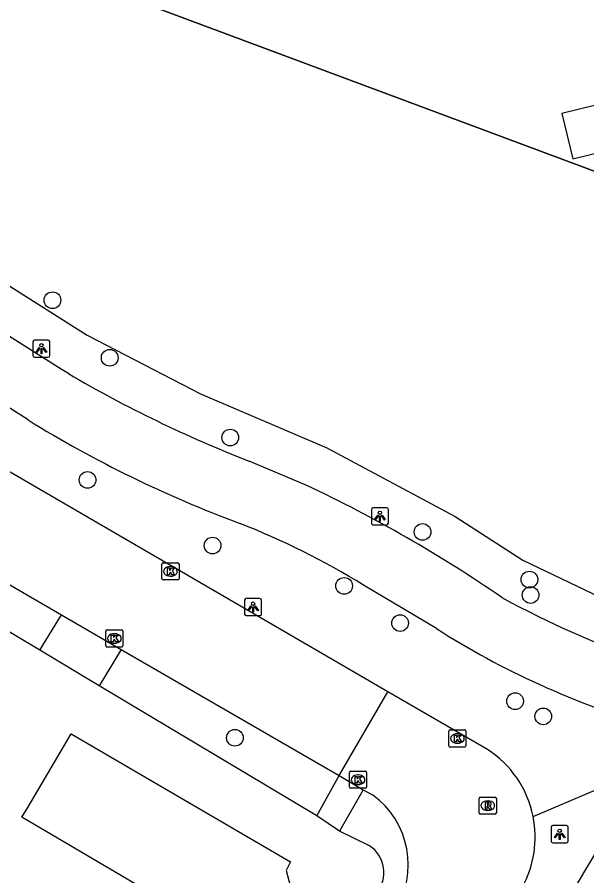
# Model space of a CAD drawing. Extents: x 157321 to 158827, y 386650 to 388532.
# Drawn here: x 158363 to 158396.4, y 387220.6 to 387270.9 of the extents above; entities that cross this region are included whole.
import ezdxf

# ---------------------------------------------------------------- set-up
doc = ezdxf.new("R2010")
doc.units = 0
for name, color, linetype in [('IMGEO_Berm_groen', 7, 'Continuous'), ('IMGEO_Boom', 7, 'Continuous'), ('IMGEO_Fietspad_gesloten', 7, 'Continuous'), ('IMGEO_Hek', 7, 'Continuous'), ('IMGEO_Kolk', 7, 'Continuous'), ('IMGEO_Lichtpunt', 7, 'Continuous'), ('IMGEO_Loofbos', 7, 'Continuous'), ('IMGEO_Pand', 7, 'Continuous'), ('IMGEO_Rijbaan_lokaal_gesloten', 7, 'Continuous'), ('IMGEO_Rioolput', 7, 'Continuous'), ('IMGEO_Voetpad_open', 7, 'Continuous')]:
    doc.layers.add(name, color=color, linetype=linetype)

msp = doc.modelspace()

# ---------------------------------------------------------------- linework, layer by layer
at = {"layer": 'IMGEO_Berm_groen'}
for points in [[(158331.247, 387274.949), (158336.402, 387271.692), (158367.111, 387252.243), (158373.733, 387248.811), (158381.147, 387245.653), (158388.647, 387241.639), (158392.614, 387239.076), (158397.593, 387236.692), (158402.82, 387234.832), (158408.308, 387233.505), (158434.661, 387229.03), (158463.465, 387223.755), (158465.241, 387223.343)], [(158364.343, 387233.817), (158349.434, 387242.688)], [(158380.563, 387224.11), (158367.804, 387231.717)], [(158393.222, 387224.08), (158397.168, 387225.754), (158398.75, 387225.065)], [(158398.75, 387225.065), (158393.511, 387216.352)], [(158383.192, 387218.305), (158383.784, 387219.33), (158383.916, 387219.447), (158384.05, 387219.592), (158384.168, 387219.75), (158384.268, 387219.92), (158384.351, 387220.099), (158384.414, 387220.286), (158384.457, 387220.478), (158384.48, 387220.674), (158384.482, 387220.871), (158384.464, 387221.068), (158384.426, 387221.261), (158384.367, 387221.449), (158384.289, 387221.631), (158384.192, 387221.802), (158384.078, 387221.963), (158383.948, 387222.111), (158383.803, 387222.245), (158383.645, 387222.363), (158381.89, 387223.209)]]:
    msp.add_lwpolyline(points, dxfattribs=at)
at = {"layer": 'IMGEO_Boom'}
for centre in [(158365.072, 387254.297), (158368.424, 387250.926), (158375.488, 387246.258), (158367.126, 387243.774), (158386.747, 387240.73), (158374.453, 387239.932), (158393.003, 387237.944), (158382.154, 387237.573), (158393.075, 387237.037), (158385.431, 387235.396), (158392.166, 387230.824), (158393.816, 387229.934), (158375.759, 387228.679)]:
    msp.add_circle(centre, 0.489, dxfattribs=at)
at = {"layer": 'IMGEO_Fietspad_gesloten'}
for points in [[(158366.005, 387250), (158365.644, 387250.213), (158330.82, 387272.268), (158329.384, 387273.169)], [(158363.642, 387247.288), (158359.357, 387250), (158332.147, 387267.221)], [(158379.967, 387243.449), (158376.591, 387244.882)], [(158387.57, 387235.071), (158383.284, 387237.62)]]:
    msp.add_lwpolyline(points, dxfattribs=at)
for centre, radius, start, end in [((158403.162, 387313.348), 73.442, 239.60614, 248.78923), ((158400.394, 387306.813), 69.956, 238.30765, 249.64166), ((158345.832, 387170.766), 80.299, 55.43311, 64.84299), ((158359.486, 387198.969), 45.39, 58.3782, 68.5869), ((158417.95, 387285.63), 55.507, 241.4132, 260.9392), ((158412.116, 387273.167), 45.319, 237.2053, 245.8418), ((158419.043, 387288.275), 61.939, 245.71484, 259.42501)]:
    msp.add_arc(centre, radius, start, end, dxfattribs=at)
at = {"layer": 'IMGEO_Hek'}
msp.add_lwpolyline([(158428.581, 387250), (158347.312, 387280.312)], dxfattribs=at)
at = {"layer": 'IMGEO_Kolk'}
for p, q in [((158371.483, 387237.995), (158371.483, 387238.847)), ((158371.558, 387238.921), (158372.41, 387238.921)), ((158372.484, 387238.847), (158372.484, 387237.995)), ((158371.971, 387238.701), (158371.996, 387238.701)), ((158372.41, 387237.921), (158371.558, 387237.921)), ((158371.994, 387238.141), (158371.969, 387238.141)), ((158368.199, 387234.068), (158368.199, 387234.92)), ((158368.274, 387234.994), (158369.126, 387234.994)), ((158368.687, 387234.774), (158368.712, 387234.774)), ((158369.2, 387234.92), (158369.2, 387234.068)), ((158368.71, 387234.214), (158368.685, 387234.214)), ((158369.126, 387233.994), (158368.274, 387233.994)), ((158388.289, 387228.212), (158388.289, 387229.064)), ((158388.364, 387229.138), (158389.216, 387229.138)), ((158388.777, 387228.918), (158388.802, 387228.918)), ((158389.29, 387229.064), (158389.29, 387228.212)), ((158388.8, 387228.358), (158388.775, 387228.358)), ((158389.216, 387228.138), (158388.364, 387228.138)), ((158382.47, 387225.796), (158382.47, 387226.648)), ((158382.545, 387226.722), (158383.397, 387226.722)), ((158383.471, 387226.648), (158383.471, 387225.796)), ((158382.958, 387226.502), (158382.983, 387226.502)), ((158383.397, 387225.722), (158382.545, 387225.722)), ((158382.981, 387225.942), (158382.956, 387225.942))]:
    msp.add_line(p, q, dxfattribs=at)
for points in [[(158371.483, 387237.995), (158371.483, 387238.847)], [(158371.558, 387238.921), (158372.41, 387238.921)], [(158372.484, 387238.847), (158372.484, 387237.995)], [(158371.804, 387238.621), (158371.927, 387238.621), (158371.927, 387238.47), (158372.057, 387238.621), (158372.221, 387238.621), (158372.075, 387238.47), (158372.228, 387238.221), (158372.076, 387238.221), (158371.991, 387238.385), (158371.927, 387238.318), (158371.927, 387238.221), (158371.804, 387238.221), (158371.804, 387238.621)], [(158372.41, 387237.921), (158371.558, 387237.921)], [(158368.199, 387234.068), (158368.199, 387234.92)], [(158368.274, 387234.994), (158369.126, 387234.994)], [(158368.52, 387234.694), (158368.643, 387234.694), (158368.643, 387234.543), (158368.773, 387234.694), (158368.937, 387234.694), (158368.791, 387234.543), (158368.944, 387234.294), (158368.792, 387234.294), (158368.707, 387234.458), (158368.643, 387234.391), (158368.643, 387234.294), (158368.52, 387234.294), (158368.52, 387234.694)], [(158369.2, 387234.92), (158369.2, 387234.068)], [(158369.126, 387233.994), (158368.274, 387233.994)], [(158388.289, 387228.212), (158388.289, 387229.064)], [(158388.364, 387229.138), (158389.216, 387229.138)], [(158388.61, 387228.838), (158388.733, 387228.838), (158388.733, 387228.687), (158388.863, 387228.838), (158389.027, 387228.838), (158388.881, 387228.687), (158389.034, 387228.438), (158388.882, 387228.438), (158388.797, 387228.602), (158388.733, 387228.535), (158388.733, 387228.438), (158388.61, 387228.438), (158388.61, 387228.838)], [(158389.29, 387229.064), (158389.29, 387228.212)], [(158389.216, 387228.138), (158388.364, 387228.138)], [(158382.47, 387225.796), (158382.47, 387226.648)], [(158382.545, 387226.722), (158383.397, 387226.722)], [(158383.471, 387226.648), (158383.471, 387225.796)], [(158382.791, 387226.422), (158382.914, 387226.422), (158382.914, 387226.271), (158383.044, 387226.422), (158383.208, 387226.422), (158383.062, 387226.271), (158383.215, 387226.022), (158383.063, 387226.022), (158382.978, 387226.186), (158382.914, 387226.119), (158382.914, 387226.022), (158382.791, 387226.022), (158382.791, 387226.422)], [(158383.397, 387225.722), (158382.545, 387225.722)]]:
    msp.add_lwpolyline(points, dxfattribs=at)
for centre, start, end in [((158371.56, 387238.845), 91.552, 178.448), ((158371.56, 387238.845), 91.552, 178.448), ((158372.408, 387238.845), 1.552, 88.448), ((158372.408, 387238.845), 1.552, 88.448), ((158371.56, 387237.997), 181.552, 268.448), ((158371.56, 387237.997), 181.552, 268.448), ((158372.408, 387237.997), 271.552, 358.448), ((158372.408, 387237.997), 271.552, 358.448), ((158368.276, 387234.918), 91.552, 178.448), ((158368.276, 387234.918), 91.552, 178.448), ((158369.124, 387234.918), 1.552, 88.448), ((158369.124, 387234.918), 1.552, 88.448), ((158368.276, 387234.07), 181.552, 268.448), ((158368.276, 387234.07), 181.552, 268.448), ((158369.124, 387234.07), 271.552, 358.448), ((158369.124, 387234.07), 271.552, 358.448), ((158388.366, 387229.062), 91.552, 178.448), ((158388.366, 387229.062), 91.552, 178.448), ((158389.214, 387229.062), 1.552, 88.448), ((158389.214, 387229.062), 1.552, 88.448), ((158388.366, 387228.214), 181.552, 268.448), ((158388.366, 387228.214), 181.552, 268.448), ((158389.214, 387228.214), 271.552, 358.448), ((158389.214, 387228.214), 271.552, 358.448), ((158382.547, 387226.646), 91.552, 178.448), ((158382.547, 387226.646), 91.552, 178.448), ((158383.395, 387226.646), 1.552, 88.448), ((158383.395, 387226.646), 1.552, 88.448), ((158382.547, 387225.798), 181.552, 268.448), ((158382.547, 387225.798), 181.552, 268.448), ((158383.395, 387225.798), 271.552, 358.448), ((158383.395, 387225.798), 271.552, 358.448)]:
    msp.add_arc(centre, 0.0765, start, end, dxfattribs=at)
for centre, major_axis, ratio, start_param, end_param in [((158371.97, 387238.421), (-0.387, 0.002), 0.722429, 4.712389, 7.853982), ((158371.995, 387238.421), (-0.39, 0.002), 0.717154, 1.570796, 4.712389), ((158368.686, 387234.494), (-0.387, 0.002), 0.722429, 4.712389, 7.853982), ((158368.711, 387234.494), (-0.39, 0.002), 0.717154, 1.570796, 4.712389), ((158388.776, 387228.638), (-0.387, 0.002), 0.722429, 4.712389, 7.853982), ((158388.801, 387228.638), (-0.39, 0.002), 0.717154, 1.570796, 4.712389), ((158382.957, 387226.222), (-0.387, 0.002), 0.722429, 4.712389, 7.853982), ((158382.982, 387226.222), (-0.39, 0.002), 0.717154, 1.570796, 4.712389)]:
    msp.add_ellipse(centre, major_axis=major_axis, ratio=ratio, start_param=start_param, end_param=end_param, dxfattribs=at)
at = {"layer": 'IMGEO_Lichtpunt'}
for p, q in [((158363.929, 387251.86), (158363.929, 387251.053)), ((158363.929, 387251.86), (158363.929, 387251.053)), ((158364.831, 387251.955), (158364.023, 387251.955)), ((158364.831, 387251.955), (158364.023, 387251.955)), ((158364.925, 387251.053), (158364.925, 387251.86)), ((158364.925, 387251.053), (158364.925, 387251.86)), ((158364.023, 387250.959), (158364.831, 387250.959)), ((158364.023, 387250.959), (158364.831, 387250.959)), ((158383.748, 387242.054), (158383.748, 387241.247)), ((158383.748, 387242.054), (158383.748, 387241.247)), ((158384.65, 387242.149), (158383.842, 387242.149)), ((158384.65, 387242.149), (158383.842, 387242.149)), ((158384.744, 387241.247), (158384.744, 387242.054)), ((158384.744, 387241.247), (158384.744, 387242.054)), ((158383.842, 387241.153), (158384.65, 387241.153)), ((158383.842, 387241.153), (158384.65, 387241.153)), ((158376.322, 387236.732), (158376.322, 387235.925)), ((158376.322, 387236.732), (158376.322, 387235.925)), ((158377.224, 387236.827), (158376.416, 387236.827)), ((158377.224, 387236.827), (158376.416, 387236.827)), ((158377.318, 387235.925), (158377.318, 387236.732)), ((158377.318, 387235.925), (158377.318, 387236.732)), ((158376.416, 387235.831), (158377.224, 387235.831)), ((158376.416, 387235.831), (158377.224, 387235.831)), ((158394.278, 387223.44), (158394.278, 387222.633)), ((158394.278, 387223.44), (158394.278, 387222.633)), ((158395.18, 387223.535), (158394.372, 387223.535)), ((158395.18, 387223.535), (158394.372, 387223.535)), ((158395.274, 387222.633), (158395.274, 387223.44)), ((158395.274, 387222.633), (158395.274, 387223.44)), ((158394.372, 387222.539), (158395.18, 387222.539)), ((158394.372, 387222.539), (158395.18, 387222.539))]:
    msp.add_line(p, q, dxfattribs=at)
for points in [[(158364.303, 387251.524), (158364.342, 387251.496), (158364.154, 387251.234), (158364.116, 387251.261), (158364.303, 387251.524)], [(158364.405, 387251.476), (158364.452, 387251.476), (158364.452, 387251.154), (158364.405, 387251.154), (158364.405, 387251.476)], [(158364.515, 387251.496), (158364.553, 387251.523), (158364.74, 387251.261), (158364.701, 387251.233), (158364.515, 387251.496)], [(158384.122, 387241.718), (158384.161, 387241.69), (158383.973, 387241.428), (158383.935, 387241.455), (158384.122, 387241.718)], [(158384.224, 387241.67), (158384.271, 387241.67), (158384.271, 387241.348), (158384.224, 387241.348), (158384.224, 387241.67)], [(158384.334, 387241.69), (158384.372, 387241.717), (158384.559, 387241.455), (158384.52, 387241.427), (158384.334, 387241.69)], [(158376.696, 387236.396), (158376.735, 387236.368), (158376.547, 387236.106), (158376.509, 387236.133), (158376.696, 387236.396)], [(158376.798, 387236.348), (158376.845, 387236.348), (158376.845, 387236.026), (158376.798, 387236.026), (158376.798, 387236.348)], [(158376.908, 387236.368), (158376.946, 387236.395), (158377.133, 387236.133), (158377.094, 387236.105), (158376.908, 387236.368)], [(158394.652, 387223.104), (158394.691, 387223.076), (158394.503, 387222.814), (158394.465, 387222.841), (158394.652, 387223.104)], [(158394.754, 387223.056), (158394.801, 387223.056), (158394.801, 387222.734), (158394.754, 387222.734), (158394.754, 387223.056)], [(158394.864, 387223.076), (158394.902, 387223.103), (158395.089, 387222.841), (158395.05, 387222.813), (158394.864, 387223.076)]]:
    msp.add_lwpolyline(points, dxfattribs=at)
for centre in [(158364.428, 387251.658), (158384.247, 387241.852), (158376.821, 387236.53), (158394.777, 387223.238)]:
    msp.add_circle(centre, 0.0994, dxfattribs=at)
for centre, start, end in [((158364.023, 387251.86), 90, 180), ((158364.023, 387251.86), 90, 180), ((158364.831, 387251.86), 0, 90), ((158364.831, 387251.86), 0, 90), ((158364.023, 387251.053), 180, 270), ((158364.023, 387251.053), 180, 270), ((158364.831, 387251.053), 270, 0), ((158364.831, 387251.053), 270, 360), ((158383.842, 387242.054), 90, 180), ((158383.842, 387242.054), 90, 180), ((158384.65, 387242.054), 0, 90), ((158384.65, 387242.054), 0, 90), ((158383.842, 387241.247), 180, 270), ((158383.842, 387241.247), 180, 270), ((158384.65, 387241.247), 270, 0), ((158384.65, 387241.247), 270, 360), ((158376.416, 387236.732), 90, 180), ((158376.416, 387236.732), 90, 180), ((158377.224, 387236.732), 0, 90), ((158377.224, 387236.732), 0, 90), ((158376.416, 387235.925), 180, 270), ((158376.416, 387235.925), 180, 270), ((158377.224, 387235.925), 270, 0), ((158377.224, 387235.925), 270, 360), ((158394.372, 387223.44), 90, 180), ((158394.372, 387223.44), 90, 180), ((158395.18, 387223.44), 0, 90), ((158395.18, 387223.44), 0, 90), ((158394.372, 387222.633), 180, 270), ((158394.372, 387222.633), 180, 270), ((158395.18, 387222.633), 270, 0), ((158395.18, 387222.633), 270, 360)]:
    msp.add_arc(centre, 0.0946, start, end, dxfattribs=at)
at = {"layer": 'IMGEO_Loofbos'}
msp.add_lwpolyline([(158339.843, 387283.161), (158347.312, 387280.312), (158428.581, 387250), (158436.318, 387247.114), (158437.898, 387246.643), (158450.315, 387243.729), (158462.969, 387242.129), (158470.128, 387242.203), (158473.313, 387242.236)], dxfattribs=at)
at = {"layer": 'IMGEO_Pand'}
for points in [[(158400.42, 387263.772), (158399.773, 387266.422), (158394.901, 387265.232), (158395.548, 387262.582), (158400.42, 387263.772)], [(158370.089, 387213.35), (158372.342, 387217.029), (158371.869, 387218.986), (158363.288, 387224.034), (158363.627, 387224.606), (158366.174, 387228.908), (158379.012, 387221.415), (158378.762, 387220.906), (158379.297, 387218.851), (158379.776, 387218.53), (158375.017, 387210.332), (158370.753, 387212.943), (158370.089, 387213.35)]]:
    msp.add_lwpolyline(points, dxfattribs=at)
at = {"layer": 'IMGEO_Rijbaan_lokaal_gesloten'}
for points in [[(158384.722, 387231.377), (158352.634, 387250), (158330.401, 387262.903)], [(158350.622, 387244.568), (158365.597, 387235.885)], [(158365.597, 387235.885), (158369.105, 387233.851)], [(158369.105, 387233.851), (158381.872, 387226.467)], [(158381.872, 387226.467), (158384.722, 387231.377)], [(158390.541, 387228), (158384.722, 387231.377)], [(158381.872, 387226.467), (158383.262, 387225.636)], [(158383.262, 387225.636), (158383.814, 387225.347)]]:
    msp.add_lwpolyline(points, dxfattribs=at)
for centre, radius, start, end in [((158387.249, 387222.872), 6.094, 11.4368, 57.3018), ((158380.835, 387221.237), 5.076, 327.2739, 54.0602), ((158387.242, 387222.87), 6.101, 331.2885, 11.4376)]:
    msp.add_arc(centre, radius, start, end, dxfattribs=at)
at = {"layer": 'IMGEO_Rioolput'}
for p, q in [((158390.142, 387225.208), (158390.994, 387225.208)), ((158390.067, 387224.282), (158390.067, 387225.134)), ((158390.555, 387224.988), (158390.58, 387224.988)), ((158391.068, 387225.134), (158391.068, 387224.282)), ((158390.994, 387224.208), (158390.142, 387224.208)), ((158390.578, 387224.428), (158390.553, 387224.428))]:
    msp.add_line(p, q, dxfattribs=at)
for points in [[(158390.142, 387225.208), (158390.994, 387225.208)], [(158390.067, 387224.282), (158390.067, 387225.134)], [(158390.656, 387224.906), (158390.404, 387224.908), (158390.404, 387224.508)], [(158390.404, 387224.508), (158390.528, 387224.508), (158390.528, 387224.67), (158390.539, 387224.67)], [(158390.582, 387224.827), (158390.528, 387224.827), (158390.528, 387224.746)], [(158390.528, 387224.746), (158390.58, 387224.746)], [(158390.586, 387224.641), (158390.657, 387224.508), (158390.797, 387224.508), (158390.732, 387224.634)], [(158391.068, 387225.134), (158391.068, 387224.282)], [(158390.994, 387224.208), (158390.142, 387224.208)]]:
    msp.add_lwpolyline(points, dxfattribs=at)
for centre, radius, start, end in [((158390.144, 387225.132), 0.0765, 91.552, 178.448), ((158390.144, 387225.132), 0.0765, 91.552, 178.448), ((158390.992, 387225.132), 0.0765, 1.552, 88.448), ((158390.992, 387225.132), 0.0765, 1.552, 88.448), ((158390.538, 387224.617), 0.0533, 26.0293, 88.6989), ((158390.564, 387224.935), 0.19, 274.7715, 282.9687), ((158390.588, 387224.731), 0.0964, 77.0061, 93.1865), ((158390.602, 387224.788), 0.0378, 276.6634, 79.6772), ((158390.655, 387224.796), 0.109, 350.3612, 89.416), ((158390.653, 387224.796), 0.112, 277.5842, 350.9817), ((158390.637, 387224.581), 0.108, 29.5134, 73.7905), ((158390.144, 387224.284), 0.0765, 181.552, 268.448), ((158390.144, 387224.284), 0.0765, 181.552, 268.448), ((158390.992, 387224.284), 0.0765, 271.552, 358.448), ((158390.992, 387224.284), 0.0765, 271.552, 358.448)]:
    msp.add_arc(centre, radius, start, end, dxfattribs=at)
for centre, major_axis, ratio, start_param, end_param in [((158390.554, 387224.708), (-0.387, 0.002), 0.722429, 4.712389, 7.853982), ((158390.579, 387224.708), (-0.39, 0.002), 0.717154, 1.570796, 4.712389)]:
    msp.add_ellipse(centre, major_axis=major_axis, ratio=ratio, start_param=start_param, end_param=end_param, dxfattribs=at)
at = {"layer": 'IMGEO_Voetpad_open'}
for points in [[(158364.343, 387233.817), (158365.597, 387235.885)], [(158367.804, 387231.717), (158364.343, 387233.817)], [(158369.105, 387233.851), (158367.804, 387231.717)], [(158380.563, 387224.11), (158381.872, 387226.467)], [(158383.262, 387225.636), (158381.89, 387223.209)], [(158381.89, 387223.209), (158380.563, 387224.11)]]:
    msp.add_lwpolyline(points, dxfattribs=at)

doc.saveas('drawing.dxf')
